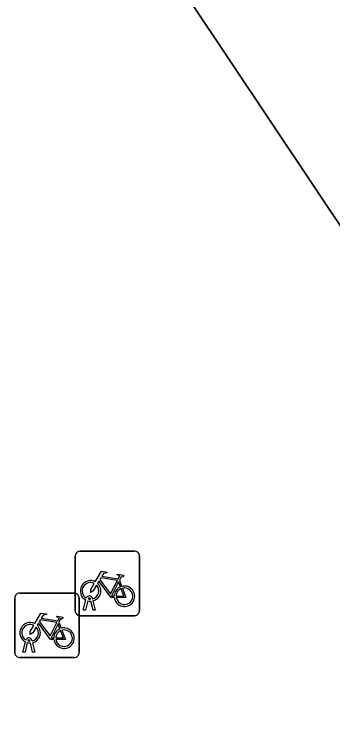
# Model space of a CAD drawing. Extents: x 158352 to 159489, y 383828 to 384603.
# Drawn here: x 158511.4 to 158516.35, y 384250.85 to 384262.08 of the extents above; entities that cross this region are included whole.
import ezdxf

# ---------------------------------------------------------------- set-up
doc = ezdxf.new("R2010")
doc.units = 0
for name, color, linetype in [('IMGEO_Fietsenrek', 7, 'Continuous'), ('IMGEO_Parkeervlak_gesloten', 7, 'Continuous'), ('IMGEO_Voetpad_open', 7, 'Continuous')]:
    doc.layers.add(name, color=color, linetype=linetype)

msp = doc.modelspace()

# ---------------------------------------------------------------- linework, layer by layer
at = {"layer": 'IMGEO_Fietsenrek'}
for p, q in [((158512.422, 384253.76), (158513.263, 384253.76)), ((158513.263, 384253.76), (158512.422, 384253.76)), ((158512.347, 384252.835), (158512.347, 384253.676)), ((158512.347, 384253.676), (158512.347, 384252.835)), ((158513.347, 384253.685), (158513.347, 384252.844)), ((158513.347, 384252.844), (158513.347, 384253.685)), ((158513.034, 384253.309), (158513.07, 384253.214)), ((158511.483, 384253.11), (158512.324, 384253.11)), ((158512.324, 384253.11), (158511.483, 384253.11)), ((158511.408, 384252.185), (158511.408, 384253.026)), ((158511.408, 384253.026), (158511.408, 384252.185)), ((158512.408, 384253.035), (158512.408, 384252.194)), ((158512.408, 384252.194), (158512.408, 384253.035)), ((158512.474, 384252.844), (158512.513, 384253.004)), ((158512.543, 384252.992), (158512.508, 384252.844)), ((158512.585, 384253.016), (158512.584, 384253.02)), ((158512.626, 384252.844), (158512.592, 384252.986)), ((158512.616, 384253.027), (158512.617, 384253.02)), ((158512.624, 384252.99), (158512.659, 384252.844)), ((158513.272, 384252.76), (158512.431, 384252.76)), ((158512.431, 384252.76), (158513.272, 384252.76)), ((158512.508, 384252.844), (158512.474, 384252.844)), ((158512.659, 384252.844), (158512.626, 384252.844)), ((158512.095, 384252.659), (158512.131, 384252.564)), ((158511.535, 384252.194), (158511.574, 384252.354)), ((158511.604, 384252.342), (158511.569, 384252.194)), ((158511.646, 384252.366), (158511.645, 384252.37)), ((158511.687, 384252.194), (158511.653, 384252.336)), ((158511.677, 384252.377), (158511.678, 384252.37)), ((158511.685, 384252.34), (158511.72, 384252.194)), ((158511.569, 384252.194), (158511.535, 384252.194)), ((158511.72, 384252.194), (158511.687, 384252.194)), ((158512.333, 384252.11), (158511.492, 384252.11)), ((158511.492, 384252.11), (158512.333, 384252.11))]:
    msp.add_line(p, q, dxfattribs=at)
for points in [[(158512.66, 384253.286), (158512.755, 384253.45), (158512.841, 384253.436), (158512.843, 384253.427), (158512.787, 384253.416), (158512.76, 384253.371), (158513.016, 384253.33)], [(158513.003, 384253.305), (158512.746, 384253.346), (158512.729, 384253.317), (158512.896, 384253.097), (158513.003, 384253.305)], [(158513.016, 384253.33), (158513.041, 384253.379), (158513.035, 384253.383), (158513.012, 384253.387), (158513, 384253.394), (158512.999, 384253.397), (158513.001, 384253.402), (158513.096, 384253.387), (158513.098, 384253.377), (158513.088, 384253.364), (158513.076, 384253.358), (158513.062, 384253.364), (158513.034, 384253.309)], [(158512.681, 384253.234), (158512.629, 384253.144), (158512.589, 384253.119), (158512.59, 384253.166), (158512.645, 384253.26)], [(158512.956, 384253.042), (158512.906, 384253.042), (158512.715, 384253.293), (158512.696, 384253.261)], [(158513.051, 384253.207), (158513.021, 384253.284), (158512.912, 384253.066), (158512.955, 384253.066)], [(158512.985, 384253.066), (158513.105, 384253.065), (158513.061, 384253.179)], [(158513.081, 384253.186), (158513.136, 384253.041), (158512.986, 384253.041)], [(158511.721, 384252.636), (158511.816, 384252.8), (158511.902, 384252.786), (158511.904, 384252.777), (158511.848, 384252.766), (158511.821, 384252.721), (158512.077, 384252.68)], [(158512.077, 384252.68), (158512.102, 384252.729), (158512.096, 384252.733), (158512.073, 384252.737), (158512.061, 384252.744), (158512.06, 384252.747), (158512.062, 384252.752), (158512.157, 384252.737), (158512.159, 384252.727), (158512.149, 384252.714), (158512.137, 384252.708), (158512.123, 384252.714), (158512.095, 384252.659)], [(158512.017, 384252.392), (158511.967, 384252.392), (158511.776, 384252.643), (158511.757, 384252.611)], [(158512.064, 384252.655), (158511.807, 384252.696), (158511.79, 384252.667), (158511.957, 384252.447), (158512.064, 384252.655)], [(158511.742, 384252.584), (158511.69, 384252.494), (158511.65, 384252.469), (158511.651, 384252.516), (158511.706, 384252.61)], [(158512.112, 384252.557), (158512.082, 384252.634), (158511.973, 384252.416), (158512.016, 384252.416)], [(158512.046, 384252.416), (158512.166, 384252.415), (158512.122, 384252.529)], [(158512.142, 384252.536), (158512.197, 384252.391), (158512.047, 384252.391)]]:
    msp.add_lwpolyline(points, dxfattribs=at)
for centre, radius, start, end in [((158512.425, 384253.682), 0.0779, 92.4484, 184.2845), ((158512.425, 384253.682), 0.0779, 92.4484, 184.2845), ((158513.269, 384253.682), 0.0779, 2.4484, 94.2845), ((158513.269, 384253.682), 0.0779, 2.4484, 94.2845), ((158512.587, 384253.145), 0.159, 62.6766, 242.1369), ((158512.587, 384253.145), 0.129, 63.3192, 238.903), ((158512.587, 384253.145), 0.129, 283.6043, 43.4302), ((158512.587, 384253.145), 0.159, 283.5766, 46.6042), ((158513.114, 384253.061), 0.159, 113.3408, 178.3217), ((158513.114, 384253.061), 0.159, 187.0065, 105.7708), ((158511.486, 384253.032), 0.0779, 92.4484, 184.2845), ((158511.486, 384253.032), 0.0779, 92.4484, 184.2845), ((158512.33, 384253.032), 0.0779, 2.4484, 94.2845), ((158512.33, 384253.032), 0.0779, 2.4484, 94.2845), ((158513.114, 384253.061), 0.129, 113.923, 177.9556), ((158513.114, 384253.061), 0.129, 188.6715, 104.5883), ((158512.567, 384253.016), 0.0499, 12.8025, 158.6934), ((158512.587, 384253.145), 0.159, 253.9967, 271.7867), ((158512.567, 384253.016), 0.0174, 12.8025, 163.4502), ((158512.587, 384253.145), 0.129, 253.415, 269.0204), ((158512.425, 384252.838), 0.0779, 182.4484, 274.2845), ((158512.425, 384252.838), 0.0779, 182.4484, 274.2845), ((158513.269, 384252.838), 0.0779, 272.4484, 4.2845), ((158513.269, 384252.838), 0.0779, 272.4484, 4.2845), ((158511.648, 384252.495), 0.159, 62.6766, 242.1369), ((158511.648, 384252.495), 0.129, 63.3192, 238.903), ((158511.648, 384252.495), 0.129, 283.6043, 43.4302), ((158511.648, 384252.495), 0.159, 283.5766, 46.6042), ((158512.175, 384252.411), 0.159, 113.3408, 178.3217), ((158512.175, 384252.411), 0.159, 187.0065, 105.7708), ((158512.175, 384252.411), 0.129, 113.923, 177.9556), ((158512.175, 384252.411), 0.129, 188.6715, 104.5883), ((158511.628, 384252.366), 0.0499, 12.8025, 158.6934), ((158511.648, 384252.495), 0.159, 253.9967, 271.7867), ((158511.628, 384252.366), 0.0174, 12.8025, 163.4502), ((158511.648, 384252.495), 0.129, 253.415, 269.0204), ((158512.33, 384252.188), 0.0779, 272.4484, 4.2845), ((158512.33, 384252.188), 0.0779, 272.4484, 4.2845), ((158511.486, 384252.188), 0.0779, 182.4484, 274.2845), ((158511.486, 384252.188), 0.0779, 182.4484, 274.2845)]:
    msp.add_arc(centre, radius, start, end, dxfattribs=at)
at = {"layer": 'IMGEO_Parkeervlak_gesloten'}
msp.add_lwpolyline([(158507.781, 384271.779), (158505.428, 384270.27), (158488.719, 384295.389), (158484.352, 384292.303), (158479.939, 384289.185), (158478.902, 384288.452), (158500, 384257.671), (158505.258, 384250), (158510.568, 384242.247), (158517.893, 384247.139), (158520.209, 384243.789), (158520.378, 384243.544), (158524.733, 384246.459), (158522.563, 384249.7), (158522.362, 384250)], close=True, dxfattribs=at)
at = {"layer": 'IMGEO_Voetpad_open'}
msp.add_lwpolyline([(158530.729, 384289.034), (158529.889, 384290.306), (158522.024, 384284.953), (158520.706, 384286.929), (158517.674, 384284.885), (158511.043, 384294.711), (158510.008, 384294.056), (158516.679, 384284.22), (158505.242, 384276.495), (158491.41, 384297.213), (158488.719, 384295.389), (158505.428, 384270.27), (158507.781, 384271.779), (158522.362, 384250), (158522.563, 384249.7), (158523.017, 384250), (158525.066, 384251.353), (158526.501, 384252.301), (158510.875, 384275.468), (158517.35, 384279.873)], close=True, dxfattribs=at)

doc.saveas('drawing.dxf')
